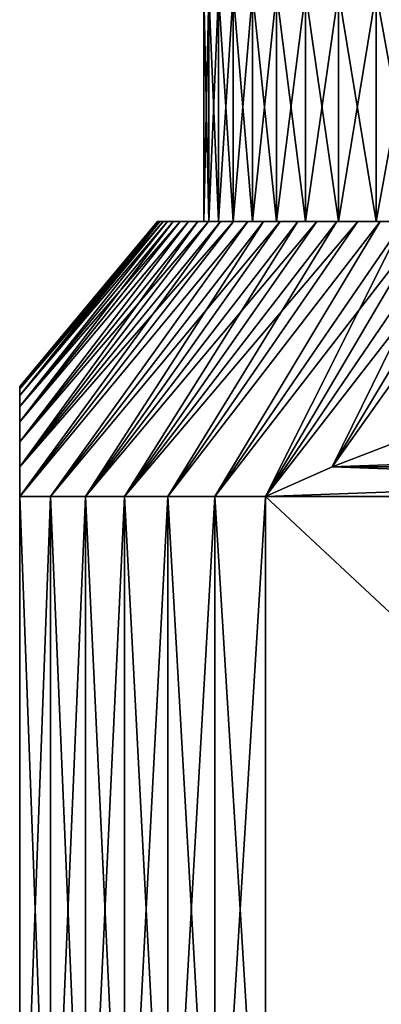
# Model space of a CAD drawing. Header units: metres. Extents: x -105 to 105, y -72 to 59.
# Tile 390 of 414: x 60 to 64, y 29 to 40. Entities that reach past the tile are written whole.
import ezdxf

# ---------------------------------------------------------------- set-up
doc = ezdxf.new("R2010")
doc.units = ezdxf.units.M
doc.layers.add('solid_509431_AD150_SW0001', color=7, linetype='CONTINUOUS')

msp = doc.modelspace()

# ---------------------------------------------------------------- linework, layer by layer
at = {"layer": 'solid_509431_AD150_SW0001'}
for points in [[(62.060074, 39.950001, -1.248314), (62.060074, 37.450001, -1.248314), (62.00668, 37.450001, -0.416656)], [(62.00668, 39.950001, -0.416656), (62.00668, 37.450001, -0.416656), (62.00668, 37.450001, 0.416656)], [(62.060074, 39.950001, -1.248314), (62.00668, 37.450001, -0.416656), (62.00668, 39.950001, -0.416656)], [(62.00668, 39.950001, 0.416656), (62.00668, 37.450001, 0.416656), (62.060074, 37.450001, 1.248314)], [(62.00668, 39.950001, -0.416656), (62.00668, 37.450001, 0.416656), (62.00668, 39.950001, 0.416656)], [(62.00668, 39.950001, 0.416656), (62.060074, 37.450001, 1.248314), (62.060074, 39.950001, 1.248314)], [(62.166637, 39.950001, -2.074786), (62.166637, 37.450001, -2.074786), (62.060074, 37.450001, -1.248314)], [(62.166637, 39.950001, -2.074786), (62.060074, 37.450001, -1.248314), (62.060074, 39.950001, -1.248314)], [(62.060074, 39.950001, 1.248314), (62.060074, 37.450001, 1.248314), (62.166637, 37.450001, 2.074786)], [(62.060074, 39.950001, 1.248314), (62.166637, 37.450001, 2.074786), (62.166637, 39.950001, 2.074786)], [(62.325939, 39.950001, -2.892786), (62.325939, 37.450001, -2.892786), (62.166637, 37.450001, -2.074786)], [(62.325939, 39.950001, -2.892786), (62.166637, 37.450001, -2.074786), (62.166637, 39.950001, -2.074786)], [(62.166637, 39.950001, 2.074786), (62.166637, 37.450001, 2.074786), (62.325939, 37.450001, 2.892786)], [(62.166637, 39.950001, 2.074786), (62.325939, 37.450001, 2.892786), (62.325939, 39.950001, 2.892786)], [(62.537315, 39.950001, -3.69885), (62.537315, 37.450001, -3.69885), (62.325939, 37.450001, -2.892786)], [(62.537315, 39.950001, -3.69885), (62.325939, 37.450001, -2.892786), (62.325939, 39.950001, -2.892786)], [(62.325939, 39.950001, 2.892786), (62.325939, 37.450001, 2.892786), (62.537315, 37.450001, 3.69885)], [(62.325939, 39.950001, 2.892786), (62.537315, 37.450001, 3.69885), (62.537315, 39.950001, 3.69885)], [(62.799915, 39.950001, -4.489755), (62.799915, 37.450001, -4.489755), (62.537315, 37.450001, -3.69885)], [(62.799915, 39.950001, -4.489755), (62.537315, 37.450001, -3.69885), (62.537315, 39.950001, -3.69885)], [(62.537315, 39.950001, 3.69885), (62.537315, 37.450001, 3.69885), (62.799915, 37.450001, 4.489755)], [(62.537315, 39.950001, 3.69885), (62.799915, 37.450001, 4.489755), (62.799915, 39.950001, 4.489755)], [(63.112637, 39.950001, -5.262179), (63.112637, 37.450001, -5.262179), (62.799915, 37.450001, -4.489755)], [(63.112637, 39.950001, -5.262179), (62.799915, 37.450001, -4.489755), (62.799915, 39.950001, -4.489755)], [(62.799915, 39.950001, 4.489755), (62.799915, 37.450001, 4.489755), (63.112637, 37.450001, 5.262179)], [(62.799915, 39.950001, 4.489755), (63.112637, 37.450001, 5.262179), (63.112637, 39.950001, 5.262179)], [(63.474209, 39.950001, -6.013), (63.474209, 37.450001, -6.013), (63.112637, 37.450001, -5.262179)], [(63.474209, 39.950001, -6.013), (63.112637, 37.450001, -5.262179), (63.112637, 39.950001, -5.262179)], [(63.112637, 39.950001, 5.262179), (63.112637, 37.450001, 5.262179), (63.474209, 37.450001, 6.013)], [(63.112637, 39.950001, 5.262179), (63.474209, 37.450001, 6.013), (63.474209, 39.950001, 6.013)], [(63.883144, 39.950001, -6.739104), (63.883144, 37.450001, -6.739104), (63.474209, 37.450001, -6.013)], [(63.883144, 39.950001, -6.739104), (63.474209, 37.450001, -6.013), (63.474209, 39.950001, -6.013)], [(63.474209, 39.950001, 6.013), (63.474209, 37.450001, 6.013), (63.883144, 37.450001, 6.739104)], [(63.474209, 39.950001, 6.013), (63.883144, 37.450001, 6.739104), (63.883144, 39.950001, 6.739104)], [(64.337761, 39.950001, -7.437512), (64.337761, 37.450001, -7.437512), (63.883144, 37.450001, -6.739104)], [(64.337761, 39.950001, -7.437512), (63.883144, 37.450001, -6.739104), (63.883144, 39.950001, -6.739104)], [(63.883144, 39.950001, 6.739104), (63.883144, 37.450001, 6.739104), (64.337761, 37.450001, 7.437512)], [(63.883144, 39.950001, 6.739104), (64.337761, 37.450001, 7.437512), (64.337761, 39.950001, 7.437512)], [(60, 34.450001, 5.567764), (62.486614, 37.450001, 5.066077), (62.330666, 37.450001, 4.662404)], [(60, 34.450001, 5.567764), (60.335526, 34.450001, 6.399466), (62.486614, 37.450001, 5.066077)], [(60, 34.450001, 5.567764), (62.330666, 37.450001, 4.662404), (62.187759, 37.450001, 4.253996)], [(60, 34.775616, 4.731859), (62.187759, 37.450001, 4.253996), (62.057987, 37.450001, 3.841118)], [(60, 34.775616, 4.731859), (60, 34.450001, 5.567764), (62.187759, 37.450001, 4.253996)], [(60, 34.775616, 4.731859), (62.057987, 37.450001, 3.841118), (61.941505, 37.450001, 3.424293)], [(60, 35.046654, 3.916182), (61.941505, 37.450001, 3.424293), (61.838482, 37.450001, 3.004079)], [(60, 35.046654, 3.916182), (60, 34.775616, 4.731859), (61.941505, 37.450001, 3.424293)], [(60, 35.265667, 3.116236), (61.838482, 37.450001, 3.004079), (61.748959, 37.450001, 2.580665)], [(60, 35.265667, 3.116236), (60, 35.046654, 3.916182), (61.838482, 37.450001, 3.004079)], [(60, 35.265667, 3.116236), (61.748959, 37.450001, 2.580665), (61.673046, 37.450001, 2.154578)], [(60, 35.43449, 2.328091), (61.673046, 37.450001, 2.154578), (61.610828, 37.450001, 1.726287)], [(60, 35.43449, 2.328091), (60, 35.265667, 3.116236), (61.673046, 37.450001, 2.154578)], [(60, 35.554432, 1.547773), (61.610828, 37.450001, 1.726287), (61.562386, 37.450001, 1.296363)], [(60, 35.554432, 1.547773), (60, 35.43449, 2.328091), (61.610828, 37.450001, 1.726287)], [(60, 35.554432, 1.547773), (61.562386, 37.450001, 1.296363), (61.52774, 37.450001, 0.864957)], [(60, 35.626133, 0.772721), (61.52774, 37.450001, 0.864957), (61.506935, 37.450001, 0.432691)], [(60, 35.626133, 0.772721), (60, 35.554432, 1.547773), (61.52774, 37.450001, 0.864957)], [(60, 35.626133, 0.772721), (61.506935, 37.450001, 0.432691), (61.5, 37.450001)], [(60, 35.650002), (61.5, 37.450001), (61.506935, 37.450001, -0.432691)], [(60, 35.650002), (60, 35.626133, 0.772721), (61.5, 37.450001)], [(60, 35.626133, -0.772721), (61.506935, 37.450001, -0.432691), (61.52774, 37.450001, -0.864957)], [(60, 35.626133, -0.772721), (60, 35.650002), (61.506935, 37.450001, -0.432691)], [(60, 35.626133, -0.772721), (61.52774, 37.450001, -0.864957), (61.562386, 37.450001, -1.296363)], [(60, 35.554432, -1.547774), (61.562386, 37.450001, -1.296363), (61.610828, 37.450001, -1.726287)], [(60, 35.554432, -1.547774), (60, 35.626133, -0.772721), (61.562386, 37.450001, -1.296363)], [(60, 35.43449, -2.328092), (61.610828, 37.450001, -1.726287), (61.673046, 37.450001, -2.154578)], [(60, 35.43449, -2.328092), (60, 35.554432, -1.547774), (61.610828, 37.450001, -1.726287)], [(60, 35.43449, -2.328092), (61.673046, 37.450001, -2.154578), (61.748959, 37.450001, -2.580665)], [(60, 35.265667, -3.116237), (61.748959, 37.450001, -2.580665), (61.838482, 37.450001, -3.004079)], [(60, 35.265667, -3.116237), (60, 35.43449, -2.328092), (61.748959, 37.450001, -2.580665)], [(60, 35.046654, -3.916183), (61.838482, 37.450001, -3.004079), (61.941505, 37.450001, -3.424293)], [(60, 35.046654, -3.916183), (60, 35.265667, -3.116237), (61.838482, 37.450001, -3.004079)], [(60, 35.046654, -3.916183), (61.941505, 37.450001, -3.424293), (62.057987, 37.450001, -3.841118)], [(60, 34.775616, -4.731859), (62.057987, 37.450001, -3.841118), (62.187759, 37.450001, -4.253996)], [(60, 34.775616, -4.731859), (60, 35.046654, -3.916183), (62.057987, 37.450001, -3.841118)], [(60, 34.775616, -4.731859), (62.187759, 37.450001, -4.253996), (62.330666, 37.450001, -4.662404)], [(60, 34.450001, -5.567764), (62.330666, 37.450001, -4.662404), (62.486614, 37.450001, -5.066077)], [(60, 34.775616, -4.731859), (62.330666, 37.450001, -4.662404), (60, 34.450001, -5.567764)], [(60, 34.450001, -5.567764), (62.486614, 37.450001, -5.066077), (60.335526, 34.450001, -6.399466)], [(60.335526, 34.450001, 6.399466), (62.655437, 37.450001, 5.464587), (62.486614, 37.450001, 5.066077)], [(60.335526, 34.450001, 6.399466), (60.717121, 34.450001, 7.211061), (62.655437, 37.450001, 5.464587)], [(60.335526, 34.450001, -6.399466), (62.486614, 37.450001, -5.066077), (62.655437, 37.450001, -5.464587)], [(60.335526, 34.450001, -6.399466), (62.655437, 37.450001, -5.464587), (62.836945, 37.450001, -5.857481)], [(60.335526, 34.450001, -6.399466), (62.836945, 37.450001, -5.857481), (60.717121, 34.450001, -7.211061)], [(60.717121, 34.450001, 7.211061), (63.030884, 37.450001, 6.244217), (62.836945, 37.450001, 5.857481)], [(60.717121, 34.450001, 7.211061), (61.143593, 34.450001, 8), (63.030884, 37.450001, 6.244217)], [(60.717121, 34.450001, 7.211061), (62.836945, 37.450001, 5.857481), (62.655437, 37.450001, 5.464587)], [(60.717121, 34.450001, -7.211061), (62.836945, 37.450001, -5.857481), (63.030884, 37.450001, -6.244217)], [(60.717121, 34.450001, -7.211061), (63.030884, 37.450001, -6.244217), (63.23719, 37.450001, -6.624671)], [(60.717121, 34.450001, -7.211061), (63.23719, 37.450001, -6.624671), (61.143593, 34.450001, -8)], [(61.143593, 34.450001, 8), (63.455589, 37.450001, 6.998323), (63.23719, 37.450001, 6.624671)], [(61.143593, 34.450001, 8), (61.613598, 34.450001, 8.763804), (63.455589, 37.450001, 6.998323)], [(61.143593, 34.450001, 8), (63.23719, 37.450001, 6.624671), (63.030884, 37.450001, 6.244217)], [(61.143593, 34.450001, -8), (63.23719, 37.450001, -6.624671), (63.455589, 37.450001, -6.998323)], [(61.143593, 34.450001, -8), (63.455589, 37.450001, -6.998323), (63.685829, 37.450001, -7.364748)], [(61.143593, 34.450001, -8), (63.685829, 37.450001, -7.364748), (61.613598, 34.450001, -8.763804)], [(62.00668, 37.450001, 0.416656), (61.5, 37.450001), (61.506935, 37.450001, 0.432691)], [(62.00668, 37.450001, -0.416656), (61.506935, 37.450001, -0.432691), (61.5, 37.450001)], [(62.00668, 37.450001, 0.416656), (62.00668, 37.450001, -0.416656), (61.5, 37.450001)], [(62.00668, 37.450001, 0.416656), (61.506935, 37.450001, 0.432691), (61.52774, 37.450001, 0.864957)], [(62.060074, 37.450001, -1.248314), (61.52774, 37.450001, -0.864957), (61.506935, 37.450001, -0.432691)], [(62.00668, 37.450001, -0.416656), (62.060074, 37.450001, -1.248314), (61.506935, 37.450001, -0.432691)], [(62.060074, 37.450001, 1.248314), (61.52774, 37.450001, 0.864957), (61.562386, 37.450001, 1.296363)], [(62.060074, 37.450001, 1.248314), (62.00668, 37.450001, 0.416656), (61.52774, 37.450001, 0.864957)], [(62.060074, 37.450001, -1.248314), (61.562386, 37.450001, -1.296363), (61.52774, 37.450001, -0.864957)], [(62.060074, 37.450001, 1.248314), (61.562386, 37.450001, 1.296363), (61.610828, 37.450001, 1.726287)], [(62.166637, 37.450001, -2.074786), (61.610828, 37.450001, -1.726287), (61.562386, 37.450001, -1.296363)], [(62.060074, 37.450001, -1.248314), (62.166637, 37.450001, -2.074786), (61.562386, 37.450001, -1.296363)], [(62.166637, 37.450001, 2.074786), (61.610828, 37.450001, 1.726287), (61.673046, 37.450001, 2.154578)], [(62.166637, 37.450001, 2.074786), (62.060074, 37.450001, 1.248314), (61.610828, 37.450001, 1.726287)], [(62.166637, 37.450001, -2.074786), (61.673046, 37.450001, -2.154578), (61.610828, 37.450001, -1.726287)], [(61.613598, 34.450001, 8.763804), (63.92765, 37.450001, 7.723543), (63.685829, 37.450001, 7.364748)], [(61.613598, 34.450001, 8.763804), (62.125664, 34.450001, 9.500075), (63.92765, 37.450001, 7.723543)], [(61.613598, 34.450001, 8.763804), (63.685829, 37.450001, 7.364748), (63.455589, 37.450001, 6.998323)], [(61.613598, 34.450001, -8.763804), (63.685829, 37.450001, -7.364748), (63.92765, 37.450001, -7.723543)], [(61.613598, 34.450001, -8.763804), (63.92765, 37.450001, -7.723543), (62.125664, 34.450001, -9.500075)], [(62.166637, 37.450001, 2.074786), (61.673046, 37.450001, 2.154578), (61.748959, 37.450001, 2.580665)], [(62.325939, 37.450001, -2.892786), (61.748959, 37.450001, -2.580665), (61.673046, 37.450001, -2.154578)], [(62.166637, 37.450001, -2.074786), (62.325939, 37.450001, -2.892786), (61.673046, 37.450001, -2.154578)], [(62.325939, 37.450001, 2.892786), (61.748959, 37.450001, 2.580665), (61.838482, 37.450001, 3.004079)], [(62.325939, 37.450001, 2.892786), (62.166637, 37.450001, 2.074786), (61.748959, 37.450001, 2.580665)], [(62.325939, 37.450001, -2.892786), (61.838482, 37.450001, -3.004079), (61.748959, 37.450001, -2.580665)], [(62.325939, 37.450001, 2.892786), (61.838482, 37.450001, 3.004079), (61.941505, 37.450001, 3.424293)], [(62.537315, 37.450001, -3.69885), (61.941505, 37.450001, -3.424293), (61.838482, 37.450001, -3.004079)], [(62.325939, 37.450001, -2.892786), (62.537315, 37.450001, -3.69885), (61.838482, 37.450001, -3.004079)], [(62.537315, 37.450001, 3.69885), (61.941505, 37.450001, 3.424293), (62.057987, 37.450001, 3.841118)], [(62.537315, 37.450001, 3.69885), (62.325939, 37.450001, 2.892786), (61.941505, 37.450001, 3.424293)], [(62.537315, 37.450001, -3.69885), (62.057987, 37.450001, -3.841118), (61.941505, 37.450001, -3.424293)], [(62.537315, 37.450001, 3.69885), (62.057987, 37.450001, 3.841118), (62.187759, 37.450001, 4.253996)], [(62.799915, 37.450001, -4.489755), (62.187759, 37.450001, -4.253996), (62.057987, 37.450001, -3.841118)], [(62.537315, 37.450001, -3.69885), (62.799915, 37.450001, -4.489755), (62.057987, 37.450001, -3.841118)], [(62.125664, 34.450001, 9.500075), (64.180923, 37.450001, 8.074492), (63.92765, 37.450001, 7.723543)], [(62.125664, 34.450001, 9.500075), (62.678173, 34.450001, 10.206499), (64.180923, 37.450001, 8.074492)], [(62.125664, 34.450001, -9.500075), (63.92765, 37.450001, -7.723543), (64.180923, 37.450001, -8.074492)], [(62.125664, 34.450001, -9.500075), (64.180923, 37.450001, -8.074492), (64.445305, 37.450001, -8.417147)], [(62.125664, 34.450001, -9.500075), (64.445305, 37.450001, -8.417147), (62.678173, 34.450001, -10.206499)], [(62.799915, 37.450001, 4.489755), (62.187759, 37.450001, 4.253996), (62.330666, 37.450001, 4.662404)], [(62.799915, 37.450001, 4.489755), (62.537315, 37.450001, 3.69885), (62.187759, 37.450001, 4.253996)], [(62.799915, 37.450001, -4.489755), (62.330666, 37.450001, -4.662404), (62.187759, 37.450001, -4.253996)], [(62.799915, 37.450001, 4.489755), (62.330666, 37.450001, 4.662404), (62.486614, 37.450001, 5.066077)], [(63.112637, 37.450001, -5.262179), (62.486614, 37.450001, -5.066077), (62.330666, 37.450001, -4.662404)], [(62.799915, 37.450001, -4.489755), (63.112637, 37.450001, -5.262179), (62.330666, 37.450001, -4.662404)], [(63.112637, 37.450001, 5.262179), (62.486614, 37.450001, 5.066077), (62.655437, 37.450001, 5.464587)], [(63.112637, 37.450001, 5.262179), (62.799915, 37.450001, 4.489755), (62.486614, 37.450001, 5.066077)], [(63.112637, 37.450001, -5.262179), (62.655437, 37.450001, -5.464587), (62.486614, 37.450001, -5.066077)], [(63.112637, 37.450001, 5.262179), (62.655437, 37.450001, 5.464587), (62.836945, 37.450001, 5.857481)], [(63.474209, 37.450001, -6.013), (62.836945, 37.450001, -5.857481), (62.655437, 37.450001, -5.464587)], [(63.112637, 37.450001, -5.262179), (63.474209, 37.450001, -6.013), (62.655437, 37.450001, -5.464587)], [(62.678173, 34.450001, 10.206499), (64.720451, 37.450001, 8.751051), (64.445305, 37.450001, 8.417147)], [(62.678173, 34.450001, 10.206499), (63.404133, 34.776466, 10.625631), (64.720451, 37.450001, 8.751051)], [(62.678173, 34.450001, 10.206499), (64.445305, 37.450001, 8.417147), (64.180923, 37.450001, 8.074492)], [(62.678173, 34.450001, -10.206499), (64.445305, 37.450001, -8.417147), (64.720451, 37.450001, -8.751051)], [(62.678173, 34.450001, -10.206499), (64.720451, 37.450001, -8.751051), (65.006233, 37.450001, -9.076042)], [(63.404133, 34.776466, -10.625631), (62.678173, 34.450001, -10.206499), (65.006233, 37.450001, -9.076042)], [(63.474209, 37.450001, 6.013), (62.836945, 37.450001, 5.857481), (63.030884, 37.450001, 6.244217)], [(63.474209, 37.450001, 6.013), (63.112637, 37.450001, 5.262179), (62.836945, 37.450001, 5.857481)], [(63.474209, 37.450001, -6.013), (63.030884, 37.450001, -6.244217), (62.836945, 37.450001, -5.857481)], [(63.474209, 37.450001, 6.013), (63.030884, 37.450001, 6.244217), (63.23719, 37.450001, 6.624671)], [(63.883144, 37.450001, -6.739104), (63.23719, 37.450001, -6.624671), (63.030884, 37.450001, -6.244217)], [(63.474209, 37.450001, -6.013), (63.883144, 37.450001, -6.739104), (63.030884, 37.450001, -6.244217)], [(63.883144, 37.450001, 6.739104), (63.23719, 37.450001, 6.624671), (63.455589, 37.450001, 6.998323)], [(63.883144, 37.450001, 6.739104), (63.474209, 37.450001, 6.013), (63.23719, 37.450001, 6.624671)], [(63.883144, 37.450001, -6.739104), (63.455589, 37.450001, -6.998323), (63.23719, 37.450001, -6.624671)], [(63.404133, 34.776466, 10.625631), (65.302299, 37.450001, 9.391726), (65.006233, 37.450001, 9.076042)], [(63.404133, 34.776466, 10.625631), (64.111633, 35.047756, 11.034109), (65.302299, 37.450001, 9.391726)], [(63.404133, 34.776466, 10.625631), (65.006233, 37.450001, 9.076042), (64.720451, 37.450001, 8.751051)], [(63.404133, 34.776466, -10.625631), (65.006233, 37.450001, -9.076042), (65.302299, 37.450001, -9.391726)], [(64.111641, 35.047756, -11.034109), (63.404133, 34.776466, -10.625631), (65.302299, 37.450001, -9.391726)], [(63.883144, 37.450001, 6.739104), (63.455589, 37.450001, 6.998323), (63.685829, 37.450001, 7.364748)], [(64.337761, 37.450001, -7.437512), (63.685829, 37.450001, -7.364748), (63.455589, 37.450001, -6.998323)], [(63.883144, 37.450001, -6.739104), (64.337761, 37.450001, -7.437512), (63.455589, 37.450001, -6.998323)], [(64.337761, 37.450001, 7.437512), (63.685829, 37.450001, 7.364748), (63.92765, 37.450001, 7.723543)], [(64.337761, 37.450001, 7.437512), (63.883144, 37.450001, 6.739104), (63.685829, 37.450001, 7.364748)], [(64.337761, 37.450001, -7.437512), (63.92765, 37.450001, -7.723543), (63.685829, 37.450001, -7.364748)], [(64.337761, 37.450001, 7.437512), (63.92765, 37.450001, 7.723543), (64.180923, 37.450001, 8.074492)], [(64.836197, 37.450001, -8.105371), (64.180923, 37.450001, -8.074492), (63.92765, 37.450001, -7.723543)], [(64.337761, 37.450001, -7.437512), (64.836197, 37.450001, -8.105371), (63.92765, 37.450001, -7.723543)], [(60, 35.626133, -0.772721), (60, 35.626133, 0.772721), (60, 35.650002)], [(60, 35.554432, -1.547774), (60, 35.554432, 1.547773), (60, 35.626133, 0.772721)], [(60, 35.554432, -1.547774), (60, 35.626133, 0.772721), (60, 35.626133, -0.772721)], [(60, 35.43449, -2.328092), (60, 35.43449, 2.328091), (60, 35.554432, 1.547773)], [(60, 35.43449, -2.328092), (60, 35.554432, 1.547773), (60, 35.554432, -1.547774)], [(60, 35.265667, -3.116237), (60, 35.265667, 3.116236), (60, 35.43449, 2.328091)], [(60, 35.265667, -3.116237), (60, 35.43449, 2.328091), (60, 35.43449, -2.328092)], [(60, 35.046654, -3.916183), (60, 35.046654, 3.916182), (60, 35.265667, 3.116236)], [(60, 35.046654, -3.916183), (60, 35.265667, 3.116236), (60, 35.265667, -3.116237)], [(60, 34.775616, -4.731859), (60, 34.775616, 4.731859), (60, 35.046654, 3.916182)], [(60, 34.775616, -4.731859), (60, 35.046654, 3.916182), (60, 35.046654, -3.916183)], [(63.404133, 34.776466, 10.625631), (71.595863, 34.776466, 15.355131), (70.888359, 35.047756, 14.946653)], [(63.404133, 34.776466, 10.625631), (70.888359, 35.047756, 14.946653), (64.111633, 35.047756, 11.034109)], [(71.595863, 34.776466, -15.355131), (63.404133, 34.776466, -10.625631), (64.111641, 35.047756, -11.034109)], [(60, 34.450001, -5.567764), (60, 34.450001, 5.567764), (60, 34.775616, 4.731859)], [(60, 34.775616, -4.731859), (60, 34.450001, -5.567764), (60, 34.775616, 4.731859)], [(62.678173, 34.450001, 10.206499), (72.321823, 34.450001, 15.774263), (71.595863, 34.776466, 15.355131)], [(62.678173, 34.450001, 10.206499), (71.595863, 34.776466, 15.355131), (63.404133, 34.776466, 10.625631)], [(72.321823, 34.450001, -15.774263), (62.678173, 34.450001, -10.206499), (63.404133, 34.776466, -10.625631)], [(72.321823, 34.450001, -15.774263), (63.404133, 34.776466, -10.625631), (71.595863, 34.776466, -15.355131)], [(60, 34.450001, 5.567764), (60, 25.450001, 5.567764), (60.335526, 25.450001, 6.399466)], [(60, 25.450001, -5.567764), (60, 25.450001, 5.567764), (60, 34.450001, 5.567764)], [(60, 34.450001, 5.567764), (60.335526, 25.450001, 6.399466), (60.335526, 34.450001, 6.399466)], [(60, 34.450001, -5.567764), (60, 25.450001, -5.567764), (60, 34.450001, 5.567764)], [(60.335526, 34.450001, -6.399466), (60.335526, 25.450001, -6.399466), (60, 25.450001, -5.567764)], [(60, 34.450001, -5.567764), (60.335526, 34.450001, -6.399466), (60, 25.450001, -5.567764)], [(60.335526, 34.450001, 6.399466), (60.335526, 25.450001, 6.399466), (60.717121, 25.450001, 7.211061)], [(60.335526, 34.450001, 6.399466), (60.717121, 25.450001, 7.211061), (60.717121, 34.450001, 7.211061)], [(60.717121, 34.450001, -7.211061), (60.717121, 25.450001, -7.211061), (60.335526, 25.450001, -6.399466)], [(60.335526, 34.450001, -6.399466), (60.717121, 34.450001, -7.211061), (60.335526, 25.450001, -6.399466)], [(60.717121, 34.450001, 7.211061), (60.717121, 25.450001, 7.211061), (61.143593, 25.450001, 8)], [(60.717121, 34.450001, 7.211061), (61.143593, 25.450001, 8), (61.143593, 34.450001, 8)], [(61.143593, 34.450001, -8), (61.143593, 25.450001, -8), (60.717121, 25.450001, -7.211061)], [(60.717121, 34.450001, -7.211061), (61.143593, 34.450001, -8), (60.717121, 25.450001, -7.211061)], [(61.143593, 34.450001, 8), (61.143593, 25.450001, 8), (61.613598, 25.450001, 8.763804)], [(61.143593, 34.450001, 8), (61.613598, 25.450001, 8.763804), (61.613598, 34.450001, 8.763804)], [(61.613598, 34.450001, -8.763804), (61.613598, 25.450001, -8.763804), (61.143593, 25.450001, -8)], [(61.143593, 34.450001, -8), (61.613598, 34.450001, -8.763804), (61.143593, 25.450001, -8)], [(61.613598, 34.450001, 8.763804), (61.613598, 25.450001, 8.763804), (62.125664, 25.450001, 9.500075)], [(61.613598, 34.450001, 8.763804), (62.125664, 25.450001, 9.500075), (62.125664, 34.450001, 9.500075)], [(62.125664, 34.450001, -9.500075), (62.125664, 25.450001, -9.500075), (61.613598, 25.450001, -8.763804)], [(61.613598, 34.450001, -8.763804), (62.125664, 34.450001, -9.500075), (61.613598, 25.450001, -8.763804)], [(62.125664, 34.450001, 9.500075), (62.125664, 25.450001, 9.500075), (62.678173, 25.450001, 10.206499)], [(62.125664, 34.450001, 9.500075), (62.678173, 25.450001, 10.206499), (62.678173, 34.450001, 10.206499)], [(62.678173, 34.450001, -10.206499), (62.678173, 25.450001, -10.206499), (62.125664, 25.450001, -9.500075)], [(62.125664, 34.450001, -9.500075), (62.678173, 34.450001, -10.206499), (62.125664, 25.450001, -9.500075)], [(72.321823, 34.450001, 15.774263), (62.678173, 25.450001, 10.206499), (72.321823, 25.450001, 15.774263)], [(62.678173, 34.450001, 10.206499), (62.678173, 25.450001, 10.206499), (72.321823, 34.450001, 15.774263)], [(62.678173, 34.450001, -10.206499), (72.321823, 25.450001, -15.774263), (62.678173, 25.450001, -10.206499)], [(72.321823, 34.450001, -15.774263), (72.321823, 25.450001, -15.774263), (62.678173, 34.450001, -10.206499)]]:
    msp.add_3dface(points, dxfattribs=at)

doc.saveas('drawing.dxf')
